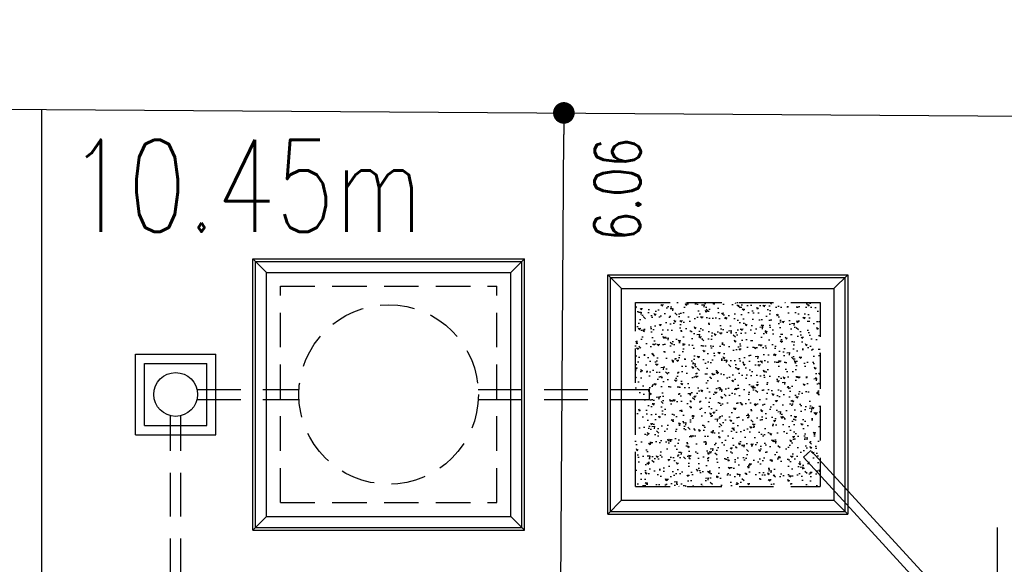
# Model space of a CAD drawing. Header units: millimetres. Extents: x 301 to 1479, y 491 to 1341.
# Tile 261 of 266: x 477.34 to 488.03, y 692.78 to 698.7. Entities that reach past the tile are written whole.
import ezdxf

# ---------------------------------------------------------------- set-up
doc = ezdxf.new("R2010")
doc.units = ezdxf.units.MM
doc.header["$LTSCALE"] = 1.5
doc.header["$MEASUREMENT"] = 0
for name, pattern in [('HIDDEN', [0.375, 0.25, -0.125]), ('HIDDEN2', [4.7625, 3.175, -1.5875]), ('PHANTOM2', [1.25, 0.625, -0.125, 0.125, -0.125, 0.125, -0.125])]:
    doc.linetypes.add(name, pattern=pattern)
for name, color, linetype in [('AP&SA', 254, 'HIDDEN'), ('Blk', 7, 'Continuous'), ('boundary', 3, 'Continuous'), ('Boundary Wall', 64, 'Continuous'), ('DIM', 6, 'Continuous'), ('Hatch Aggregate', 252, 'Continuous'), ('Kerb', 251, 'Continuous'), ('P. Septic tank', 2, 'Continuous'), ('P. Sewr Manhole', 49, 'Continuous'), ('PVC Pipe 110', 69, 'Continuous'), ('PVC Sewer Pipe 110', 24, 'Continuous'), ('TEXT', 7, 'Continuous')]:
    doc.layers.add(name, color=color, linetype=linetype)
doc.styles.add('RS1', font='romans.shx', dxfattribs={"width": 0.75, "height": 0.5})
doc.styles.add('RS2', font='romans.shx', dxfattribs={"width": 0.75, "height": 1})
doc.dimstyles.new('Souillac5', dxfattribs={"dimscale": 0.5, "dimtxt": 0.5, "dimasz": 0.47, "dimexe": 0, "dimexo": 1, "dimgap": 0.5, "dimtad": 1, "dimzin": 0, "dimdsep": 46, "dimtxsty": 'RS1', "dimblk": 'DOT', "dimcen": 3, "dimse1": 1, "dimse2": 1, "dimclrd": 6, "dimclre": 6, "dimclrt": 7, "dimaunit": 1, "dimadec": 0, "dimazin": 0, "dimtfac": 1, "dimtofl": 0, "dimtmove": 1, "dimatfit": 3, "dimfxl": 1, "dimtolj": 1, "dimtzin": 0, "dimlwe": -1, "dimarcsym": 0})

# ---------------------------------------------------------------- blocks, each defined once
blk = doc.blocks.new('SSSU-D3')
at = {"layer": 'Hatch Aggregate'}
h = blk.add_hatch(dxfattribs=at)
h.set_pattern_fill('AR-CONC', color=256, scale=0.03, angle=90)
h.set_pattern_definition([(140, (33579.427, -774173.30486), (0.018825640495, 0.21517805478), [0.0225, -0.2475]), (85, (33579.427, -774173.30486), (-0.22565764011, -0.041625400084), [0.018, -0.198]), (190.45144446, (33579.42857, -774173.28693), (-0.20683199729, 0.17355265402), [0.0191220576, -0.2103426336]), (136.1842, (33579.367, -774173.30486), (0.04965578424, 0.3201723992), [0.03375, -0.37125]), (186.63563549, (33579.37114, -774173.27818), (-0.29223558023, 0.2803985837), [0.0286831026, -0.315514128]), (81.18416399, (33579.367, -774173.30486), (-0.29223558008, 0.28039858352), [0.027, -0.2970000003]), (111, (33579.382, -774173.27486), (0.1207856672, 0.179072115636), [0.0225, -0.2475]), (56, (33579.382, -774173.27486), (-0.217545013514, 0.072994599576), [0.018, -0.198]), (161.45144474, (33579.39207, -774173.25994), (-0.09675934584, 0.25206671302), [0.019122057, -0.2103426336]), (127.5, (33579.427, -774173.304864), (-0.0998681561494, 0.003647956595), [0, -0.1956, 0, -0.201, 0, -0.19875]), (97.5, (33579.427, -774173.30486), (-0.118323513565, 0.078920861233), [0, -0.1146, 0, -0.1911, 0, -0.07575]), (57.5, (33579.427, -774173.371764), (0.00676646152, 0.160146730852), [0, -0.075, 0, -0.234, 0, -0.3105]), (47.5, (33579.427, -774173.40176), (-0.0300314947, 0.174955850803), [0, -0.0975, 0, -0.1554, 0, -0.2205])])
h.paths.add_polyline_path([(4.45, 11.8), (2.445, 11.8), (2.445, 9.8), (4.45, 9.8)])
at = {"layer": 'AP&SA', "linetype": 'HIDDEN'}
for p, q in [((-1.41, 11.975), (0.94, 11.975)), ((-1.41, 9.625), (-1.41, 11.975)), ((0.94, 9.625), (0.94, 11.975)), ((2.445, 9.8), (2.445, 11.8)), ((2.445, 11.8), (4.45, 11.8)), ((4.45, 11.8), (4.45, 9.8)), ((2.445, 9.8), (4.45, 9.8)), ((-1.41, 9.625), (0.94, 9.625))]:
    blk.add_line(p, q, dxfattribs=at)
at = {"layer": 'Boundary Wall', "linetype": 'ByBlock'}
blk.add_line((6.375, 7.8), (6.375, 9.355), dxfattribs=at)
at = {"layer": 'Kerb'}
for p, q in [((-1.71, 9.325), (-1.71, 12.275)), ((-1.71, 12.275), (1.24, 12.275)), ((-1.71, 12.275), (-1.56, 12.125)), ((-1.68, 9.355), (-1.68, 12.245)), ((-1.68, 12.245), (1.21, 12.245)), ((1.24, 12.275), (1.09, 12.125)), ((1.21, 9.355), (1.21, 12.245)), ((1.24, 9.325), (1.24, 12.275)), ((-1.56, 12.125), (1.09, 12.125)), ((-1.56, 9.475), (-1.56, 12.125)), ((1.09, 9.475), (1.09, 12.125)), ((2.145, 9.5), (2.145, 12.1)), ((2.145, 12.1), (4.75, 12.1)), ((2.295, 11.95), (2.145, 12.1)), ((4.6, 11.95), (4.75, 12.1)), ((4.75, 12.1), (4.75, 9.5)), ((2.175, 9.53), (2.175, 12.07)), ((2.175, 12.07), (4.72, 12.07)), ((4.72, 12.07), (4.72, 9.53)), ((2.295, 9.65), (2.295, 11.95)), ((2.295, 11.95), (4.6, 11.95)), ((4.6, 11.95), (4.6, 9.65)), ((-2.985, 10.363), (-2.985, 11.238)), ((-2.985, 11.238), (-2.11, 11.238)), ((-2.11, 10.363), (-2.11, 11.238)), ((-2.885, 10.463), (-2.885, 11.138)), ((-2.885, 11.138), (-2.21, 11.138)), ((-2.21, 10.463), (-2.21, 11.138)), ((-2.885, 10.463), (-2.21, 10.463)), ((-2.985, 10.363), (-2.11, 10.363)), ((2.295, 9.65), (2.145, 9.5)), ((2.295, 9.65), (4.6, 9.65)), ((4.6, 9.65), (4.75, 9.5)), ((2.175, 9.53), (4.72, 9.53)), ((-1.71, 9.325), (-1.56, 9.475)), ((-1.56, 9.475), (1.09, 9.475)), ((1.24, 9.325), (1.09, 9.475)), ((2.145, 9.5), (4.75, 9.5)), ((-1.71, 9.325), (1.24, 9.325)), ((-1.68, 9.355), (1.21, 9.355))]:
    blk.add_line(p, q, dxfattribs=at)
at = {"layer": 'P. Septic tank', "linetype": 'HIDDEN'}
blk.add_circle((-0.235, 10.8), 0.975, dxfattribs=at)
at = {"layer": 'P. Sewr Manhole'}
blk.add_circle((-2.548, 10.8), 0.238, dxfattribs=at)
at = {"layer": 'PVC Pipe 110', "linetype": 'PHANTOM2', "ltscale": 2}
for p, q in [((4.349, 10.192), (4.268, 10.118)), ((5.622, 8.8), (4.349, 10.192)), ((5.473, 8.8), (4.268, 10.118))]:
    blk.add_line(p, q, dxfattribs=at)
at = {"layer": 'PVC Sewer Pipe 110', "linetype": 'HIDDEN2', "ltscale": 0.1}
for p, q in [((-2.316, 10.855), (-1.208, 10.855)), ((0.738, 10.855), (2.595, 10.855)), ((-2.316, 10.745), (-1.208, 10.745)), ((0.738, 10.745), (2.595, 10.745)), ((-2.603, 7.331), (-2.603, 10.569)), ((-2.493, 7.331), (-2.493, 10.569))]:
    blk.add_line(p, q, dxfattribs=at)
at = {"layer": 'PVC Sewer Pipe 110', "linetype": 'HIDDEN2'}
blk.add_line((2.595, 10.855), (2.595, 10.745), dxfattribs=at)
blk = doc.blocks.new('_DOT')
at = {"color": 0, "linetype": 'ByBlock'}
blk.add_line((-0.5, 0), (-1, 0), dxfattribs=at)
at = {"color": 0, "linetype": 'ByBlock', "const_width": 0.5}
blk.add_lwpolyline([(-0.25, 0, 1), (0.25, 0, 1)], format="xyb", close=True, dxfattribs=at)
blk = doc.blocks.new('*D254')
at = {"layer": 'DEFPOINTS', "color": 0, "transparency": 16777216}
for p in [(483.251, 697.685), (483.251, 697.685), (483.211, 691.626)]:
    blk.add_point(p, dxfattribs=at)
at = {"layer": 'DIM', "color": 6, "lineweight": -2, "transparency": 16777216}
blk.add_line((483.213, 691.861), (483.25, 697.45), dxfattribs=at)
at = {"layer": 'DIM', "color": 6, "lineweight": -2, "transparency": 16777216, "xscale": 0.235, "yscale": 0.235, "zscale": 0.235}
for p, rotation in [((483.251, 697.685), 89.62136057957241), ((483.211, 691.626), 269.6213605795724)]:
    blk.add_blockref('_DOT', p, dxfattribs=dict(at, rotation=rotation))
at = {"layer": 'DIM', "color": 7, "transparency": 16777216, "insert": (483.833, 696.854), "char_height": 0.5, "attachment_point": 5, "rotation": 89.6214, "style": 'RS1'}
blk.add_mtext('\\A1;6.06', dxfattribs=at)

msp = doc.modelspace()

# ---------------------------------------------------------------- linework, layer by layer
at = {"layer": 'boundary', "linetype": 'Continuous'}
for p, q in [((329.8894, 698.6981), (498.3111, 697.585)), ((477.5836, 678.769), (477.5836, 697.722))]:
    msp.add_line(p, q, dxfattribs=at)

# ---------------------------------------------------------------- block references
at = {"layer": 'Blk'}
msp.add_blockref('SSSU-D3', (481.5836, 683.8262), dxfattribs=at)

# ---------------------------------------------------------------- texts
at = {"layer": 'TEXT', "style": 'RS2', "width": 0.75}
msp.add_text('10.45m', height=1, dxfattribs=at).set_placement((477.8696, 696.3942))

# ---------------------------------------------------------------- dimensions: what is measured, and where the dimension line sits
at = {"layer": 'DIM'}
dim = msp.add_linear_dim(base=(483.2513, 697.6846), p1=(483.2112, 691.6262), p2=(483.2513, 697.6846), angle=89.62136, dimstyle='Souillac5', override={"dimtmove": 2}, dxfattribs=at)
dim.commit()
dim.dimension.update_dxf_attribs({"geometry": '*D254', "text_midpoint": (483.8328, 696.8536), "dimtype": 161})

doc.saveas('drawing.dxf')
